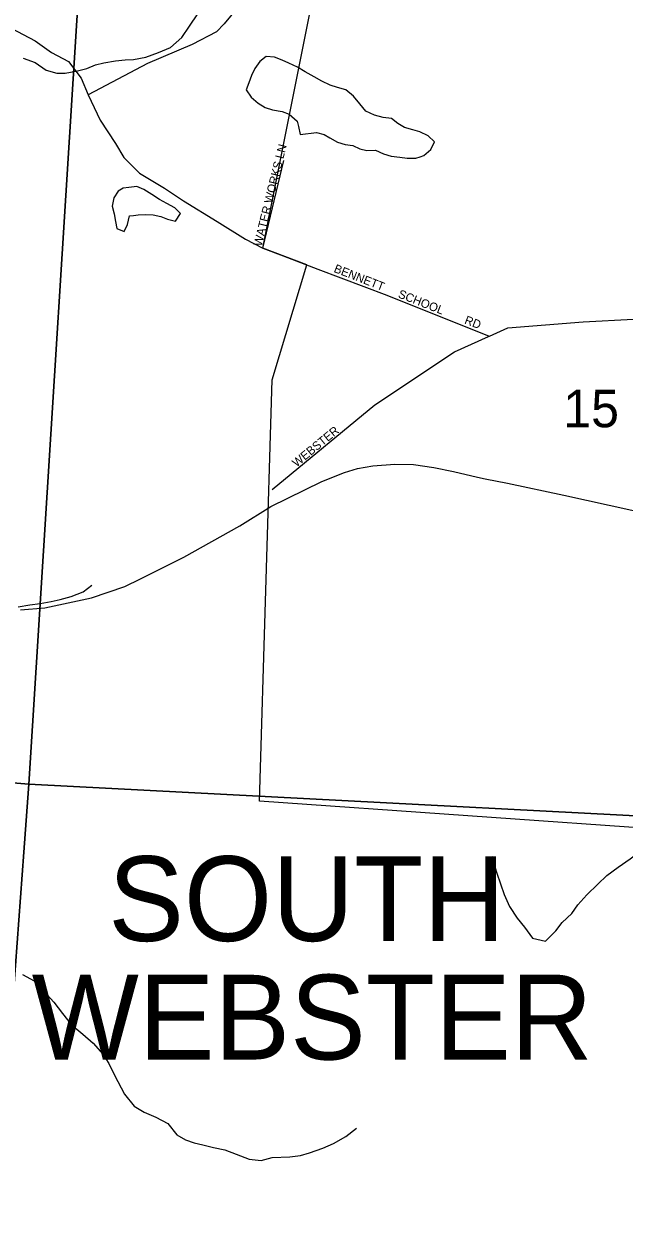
# Model space of a CAD drawing. Extents: x 1624196 to 2029251, y 146837 to 440034.
# Drawn here: x 1898481 to 1902019, y 293004 to 300046 of the extents above; entities that cross this region are included whole.
import ezdxf

# ---------------------------------------------------------------- set-up
doc = ezdxf.new("R2010")
doc.units = 0
for name, color, linetype in [('GM_X_City_Street', 7, 'Continuous'), ('GM_X_City_Street_Text', 7, 'Continuous'), ('GM_X_Corporation', 7, 'Continuous'), ('GM_X_Corporation_Text', 7, 'Continuous'), ('GM_X_County_Road', 7, 'Continuous'), ('GM_X_Minor_Lake', 7, 'Continuous'), ('GM_X_Minor_River', 7, 'Continuous'), ('GM_X_Section', 7, 'Continuous'), ('GM_X_Section_Text', 7, 'Continuous'), ('GM_X_State_Route', 7, 'Continuous')]:
    doc.layers.add(name, color=color, linetype=linetype)

msp = doc.modelspace()

# ---------------------------------------------------------------- linework, layer by layer
at = {"layer": 'GM_X_City_Street'}
for points in [[(1899888.7, 298724.7), (1900013.2, 299241.1)], [(1900214, 298600.7), (1900619.3, 298446.2), (1901224.1, 298204.6)], [(1901224.3, 298204.7), (1901332.9, 298253.7), (1901778.2, 298290.1), (1902371.6, 298321.3), (1902816.7, 298308.9), (1902999.5, 298252.9), (1903173.4, 298190.9), (1903306, 298137.9), (1903388.6, 298084.8), (1903466, 298031.2), (1903517.4, 297987.8), (1903540.5, 297968.4), (1903660.2, 297866.3), (1903753.5, 297741.5), (1903900.3, 297570.9), (1903978.6, 297452.3)], [(1899944.7, 297300.5), (1900549.3, 297799.2), (1901019, 298112), (1901218.8, 298202.2), (1901224.1, 298204.6), (1901224.3, 298204.7)]]:
    msp.add_lwpolyline(points, dxfattribs=at)
at = {"layer": 'GM_X_Corporation'}
msp.add_lwpolyline([(1899869.6, 295463), (1899944.7, 297948), (1900147.9, 298625.7), (1899888.7, 298724.7), (1900328.9, 300927.6), (1905518.9, 300506), (1905345.6, 297766.9), (1907955.4, 297417.3), (1907811.3, 294722.9), (1904370.8, 295152.8), (1904285.3, 294176.1), (1903781.8, 294199.3), (1903803.6, 295030.3), (1903553.4, 295046), (1903553.4, 295202.5)], close=True, dxfattribs=at)
at = {"layer": 'GM_X_County_Road'}
for points in [[(1899746.2, 300148.3), (1899660.5, 300045.9), (1899615.6, 299998.6), (1899473.1, 299924.8), (1899209.3, 299811.9), (1898859.9, 299627.2)], [(1898406.6, 300020.3), (1898546.7, 299945.6), (1898642.6, 299877.8), (1898744, 299824.2), (1898818.6, 299725.8), (1898859.9, 299627.2)], [(1898859.9, 299627.2), (1898930.8, 299477.9), (1899020.3, 299341.8), (1899070.4, 299258.8), (1899162.8, 299166.8), (1899309.3, 299078.2), (1899421.3, 299002.8), (1899620.7, 298881.5), (1899787.5, 298777.4), (1899888.7, 298724.7), (1900009.2, 298678.8)], [(1900009.2, 298678.8), (1900009.2, 298678.8), (1900034.3, 298669.2), (1900214, 298600.7)]]:
    msp.add_lwpolyline(points, dxfattribs=at)
at = {"layer": 'GM_X_Minor_Lake'}
for points in [[(1900816.8, 299263.3), (1900838.8, 299270.7), (1900878.9, 299304.7), (1900901, 299350.8), (1900863, 299386.9), (1900815, 299408.9), (1900773, 299421), (1900725, 299435.1), (1900685, 299459.1), (1900647, 299489.2), (1900599, 299495.3), (1900547, 299507.4), (1900497, 299531.5), (1900461, 299575.6), (1900423.1, 299619.7), (1900379.1, 299657.8), (1900329.1, 299671.8), (1900285.1, 299685.9), (1900237.1, 299708), (1900191.1, 299734.1), (1900139.1, 299764.2), (1900093.2, 299790.3), (1900043.2, 299814.4), (1900003.2, 299832.4), (1899957.2, 299850.5), (1899909.2, 299854.5), (1899871.1, 299824.5), (1899841, 299782.5), (1899823, 299742.4)], [(1899823, 299742.4), (1899806.9, 299698.4), (1899790.8, 299658.3), (1899820.8, 299614.2), (1899860.7, 299578.1), (1899902.7, 299554), (1899946.7, 299539.9), (1900002.8, 299529.9), (1900044.8, 299513.8), (1900090.7, 299473.7), (1900098.7, 299441.6), (1900108.6, 299393.5), (1900204.7, 299405.5), (1900250.7, 299393.4), (1900284.7, 299375.3), (1900328.7, 299349.3), (1900374.7, 299335.2), (1900418.7, 299329.1), (1900460.7, 299309.1), (1900502.7, 299299), (1900552.7, 299301), (1900600.7, 299280.9), (1900644.7, 299266.8), (1900696.7, 299260.8), (1900740.8, 299254.7), (1900790.8, 299254.7), (1900816.8, 299263.3)], [(1899127.7, 298916.5), (1899153.5, 298919.5), (1899195.5, 298921.5), (1899243.5, 298919.4), (1899287.5, 298911.4), (1899327.5, 298895.3), (1899373.6, 298883.3), (1899403.6, 298927.3), (1899369.7, 298961.4), (1899323.7, 298987.5), (1899279.7, 299011.6), (1899235.7, 299039.7), (1899187.7, 299069.8), (1899145.7, 299087.8), (1899099.7, 299081.9), (1899065.7, 299077.9)], [(1899065.7, 299077.9), (1899035.6, 299059.9), (1899011.6, 299019.8), (1899001.5, 298971.8), (1899013.4, 298925.7), (1899021.4, 298881.6), (1899029.3, 298839.5), (1899071.3, 298821.4), (1899091.4, 298863.5), (1899103.5, 298913.6), (1899127.7, 298916.5)]]:
    msp.add_lwpolyline(points, dxfattribs=at)
at = {"layer": 'GM_X_Minor_River'}
for points in [[(1898476.4, 299843.8), (1898546.4, 299817.7), (1898612.4, 299773.5), (1898674.4, 299755.5), (1898724.4, 299755.4), (1898796.5, 299769.4), (1898852.5, 299783.4), (1898902.6, 299805.3), (1898952.6, 299817.3), (1899020.7, 299829.3), (1899076.7, 299835.2), (1899126.7, 299837.2), (1899198.8, 299849.2), (1899274.9, 299877.1), (1899344.9, 299907.1), (1899411.1, 299965.2), (1899457.2, 300033.3), (1899505.3, 300105.4)], [(1898446, 296608), (1898516, 296620), (1898576, 296628), (1898642.1, 296639.9), (1898694.1, 296651.9), (1898760.2, 296669.9), (1898830.3, 296697.8), (1898880.4, 296735.9)], [(1901237.3, 295139), (1901269.2, 295038.8), (1901289.1, 294974.7), (1901311.1, 294912.5), (1901343, 294842.4), (1901388.9, 294772.2), (1901430.9, 294720.1), (1901478.8, 294655.9), (1901554.8, 294637.8), (1901616.9, 294697.9), (1901653, 294747.9), (1901711.1, 294800), (1901745.2, 294852), (1901799.3, 294910.1), (1901863.4, 294974.1), (1901917.5, 295024.2), (1901983.6, 295074.2), (1902053.7, 295122.2), (1902117.8, 295170.3), (1902199.9, 295226.3), (1902252, 295258.3), (1902322.1, 295304.3), (1902386.2, 295352.4), (1902448.3, 295392.4)], [(1898473, 294440.2), (1898541, 294404.1), (1898598.9, 294341.9), (1898656.8, 294277.8), (1898708.8, 294211.6), (1898758.7, 294145.4), (1898828.7, 294089.3), (1898888.6, 294035.1), (1898946.6, 293971), (1898980.5, 293916.8), (1899004.5, 293866.7), (1899034.4, 293810.6), (1899074.3, 293734.4), (1899130.2, 293664.3), (1899190.2, 293628.1), (1899258.2, 293600), (1899328.2, 293561.9), (1899382.1, 293495.8), (1899434.1, 293465.6), (1899484.1, 293447.6), (1899536.1, 293435.5), (1899598.2, 293421.4), (1899664.2, 293407.3), (1899732.2, 293381.2), (1899808.2, 293351.1), (1899880.2, 293343), (1899944.2, 293361), (1900048.3, 293364.9), (1900110.3, 293372.9), (1900164.4, 293388.8), (1900242.5, 293416.8), (1900306.5, 293444.8), (1900378.6, 293484.8), (1900440.7, 293534.9)]]:
    msp.add_lwpolyline(points, dxfattribs=at)
at = {"layer": 'GM_X_Section'}
for points in [[(1893752.6, 301644.5), (1898858.5, 301100.2), (1898509.2, 295562.3), (1893465.2, 295976.9)], [(1904178.2, 300649.3), (1903855.2, 295283.4), (1898509.2, 295562.3), (1898858.5, 301100.2)], [(1893465.2, 295976.9), (1898509.2, 295562.3), (1898114.1, 290216.6), (1892951, 290694.1)], [(1898509.2, 295562.3), (1903855.2, 295283.4), (1903489.2, 289447.4), (1898114.1, 290216.6)]]:
    msp.add_lwpolyline(points, close=True, dxfattribs=at)
at = {"layer": 'GM_X_State_Route'}
for points in [[(1899167.3, 296773.9), (1899423.3, 296901.2), (1899754.5, 297087.2), (1899936.1, 297200.5), (1900237.4, 297347.9), (1900370, 297401.4), (1900446.9, 297424.9), (1900536.6, 297439.9), (1900667, 297450.6), (1900778.1, 297448.4), (1900897.8, 297431.3), (1901013.2, 297407.8), (1901154.2, 297373.6), (1901200.5, 297364.3)], [(1901200.5, 297364.3), (1901330.8, 297337.9), (1901662.7, 297266.9), (1902064.2, 297178.8), (1902193.6, 297147.3)], [(1898460.3, 296591), (1898603.7, 296601.9), (1898879.9, 296661.4), (1899074.9, 296728), (1899167.3, 296773.9)]]:
    msp.add_lwpolyline(points, dxfattribs=at)

# ---------------------------------------------------------------- texts
at = {"layer": 'GM_X_City_Street_Text'}
for s, rotation, p in [('WATER WORKS LN', 76.07558, (1899882, 298731.8)), ('BENNETT', 338.70428, (1900303.7, 298584.3)), ('SCHOOL', 338.52367, (1900682.2, 298434.7)), ('RD', 338.75126, (1901073.7, 298280.7)), ('WEBSTER', 39.35028, (1900087.5, 297430))]:
    msp.add_text(s, height=50, rotation=rotation, dxfattribs=at).set_placement(p)
at = {"layer": 'GM_X_Corporation_Text'}
for s, p in [('SOUTH', (1898977.9, 294638.2)), ('WEBSTER', (1898526.9, 293939.3))]:
    msp.add_text(s, height=500, rotation=0.00001, dxfattribs=at).set_placement(p)
at = {"layer": 'GM_X_Section_Text'}
msp.add_text('15', height=221, rotation=0.00001, dxfattribs=at).set_placement((1901659.9, 297667.8))

doc.saveas('drawing.dxf')
